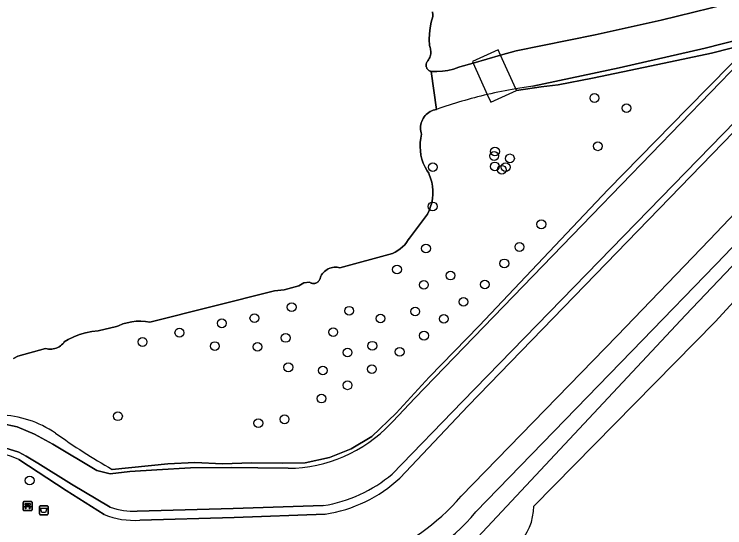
# Model space of a CAD drawing. Extents: x 157648 to 158502, y 379212 to 380938.
# Drawn here: x 158256.8 to 158336.1, y 380026.9 to 380084.2 of the extents above; entities that cross this region are included whole.
import ezdxf

# ---------------------------------------------------------------- set-up
doc = ezdxf.new("R2010")
doc.units = 0
for name, color, linetype in [('IMGEO_Afvalbak', 7, 'Continuous'), ('IMGEO_Bank', 7, 'Continuous'), ('IMGEO_Berm_groen', 7, 'Continuous'), ('IMGEO_Boom', 7, 'Continuous'), ('IMGEO_Dek', 7, 'Continuous'), ('IMGEO_Groenvoorziening', 7, 'Continuous'), ('IMGEO_Meer_plas_ven_vijver', 7, 'Continuous'), ('IMGEO_Oever', 7, 'Continuous'), ('IMGEO_Rietland', 7, 'Continuous'), ('IMGEO_Voetpad_gesloten', 7, 'Continuous'), ('IMGEO_Voetpad_halfverhard', 7, 'Continuous'), ('IMGEO_Waterloop', 7, 'Continuous')]:
    doc.layers.add(name, color=color, linetype=linetype)

msp = doc.modelspace()

# ---------------------------------------------------------------- linework, layer by layer
at = {"layer": 'IMGEO_Afvalbak'}
for p, q in [((158259.62, 380028.458), (158259.62, 380029.258)), ((158259.62, 380029.258), (158259.62, 380028.458)), ((158259.72, 380029.358), (158260.51, 380029.358)), ((158260.51, 380029.358), (158259.72, 380029.358)), ((158260.61, 380029.258), (158260.61, 380028.458)), ((158260.61, 380028.458), (158260.61, 380029.258)), ((158260.51, 380028.358), (158259.72, 380028.358)), ((158259.72, 380028.358), (158260.51, 380028.358))]:
    msp.add_line(p, q, dxfattribs=at)
msp.add_lwpolyline([(158259.763, 380029.072), (158260.467, 380029.072), (158260.318, 380028.602), (158259.912, 380028.602), (158259.763, 380029.072)], dxfattribs=at)
for centre, start, end in [((158259.72, 380029.258), 90, 180), ((158259.72, 380029.258), 90, 180), ((158260.51, 380029.258), 0, 90), ((158260.51, 380029.258), 360, 90), ((158259.72, 380028.458), 180, 270), ((158259.72, 380028.458), 180, 270), ((158260.51, 380028.458), 270, 0), ((158260.51, 380028.458), 270, 0)]:
    msp.add_arc(centre, 0.1, start, end, dxfattribs=at)
at = {"layer": 'IMGEO_Bank'}
for p, q in [((158257.883, 380029.821), (158258.724, 380029.821)), ((158258.724, 380029.821), (158257.883, 380029.821)), ((158257.808, 380028.896), (158257.808, 380029.737)), ((158257.808, 380029.737), (158257.808, 380028.896)), ((158258.505, 380029.219), (158258.112, 380029.219)), ((158258.117, 380029.327), (158258.117, 380029.433)), ((158258.161, 380029.433), (158258.161, 380029.327)), ((158258.449, 380029.439), (158258.167, 380029.439)), ((158258.167, 380029.321), (158258.449, 380029.321)), ((158258.455, 380029.327), (158258.455, 380029.433)), ((158258.499, 380029.433), (158258.499, 380029.327)), ((158258.808, 380029.746), (158258.808, 380028.905)), ((158258.808, 380028.905), (158258.808, 380029.746)), ((158258.733, 380028.821), (158257.892, 380028.821)), ((158257.892, 380028.821), (158258.733, 380028.821))]:
    msp.add_line(p, q, dxfattribs=at)
for points in [[(158258.055, 380029.219), (158257.913, 380029.219), (158258.025, 380029.321), (158258.111, 380029.321)], [(158258.111, 380029.439), (158258.025, 380029.439), (158258.025, 380029.6), (158258.588, 380029.6), (158258.588, 380029.439), (158258.505, 380029.439)], [(158258.105, 380029.212), (158258.105, 380029.005), (158258.062, 380029.005), (158258.062, 380029.212)], [(158258.505, 380029.321), (158258.588, 380029.321), (158258.7, 380029.219), (158258.561, 380029.219)], [(158258.555, 380029.212), (158258.555, 380029.005), (158258.511, 380029.005), (158258.511, 380029.212)]]:
    msp.add_lwpolyline(points, dxfattribs=at)
for centre, radius, start, end in [((158257.886, 380029.743), 0.0779, 92.4484, 184.28452), ((158257.886, 380029.743), 0.0779, 92.4484, 184.28452), ((158258.73, 380029.743), 0.0779, 2.4484, 94.28452), ((158258.73, 380029.743), 0.0779, 2.4484, 94.28452), ((158258.055, 380029.212), 0.00671, 2.89567, 87.10433), ((158258.112, 380029.212), 0.00671, 92.89567, 177.10433), ((158258.11, 380029.432), 0.00671, 2.89567, 87.10433), ((158258.11, 380029.328), 0.00671, 272.89567, 357.10433), ((158258.167, 380029.432), 0.00671, 92.89567, 177.10433), ((158258.167, 380029.328), 0.00671, 182.89567, 267.10433), ((158258.449, 380029.432), 0.00671, 2.89567, 87.10433), ((158258.449, 380029.328), 0.00671, 272.89567, 357.10433), ((158258.506, 380029.432), 0.00671, 92.89567, 177.10433), ((158258.506, 380029.328), 0.00671, 182.89567, 267.10433), ((158258.504, 380029.212), 0.00671, 2.89567, 87.10433), ((158258.561, 380029.212), 0.00671, 92.89567, 177.10433), ((158257.886, 380028.899), 0.0779, 182.4484, 274.28452), ((158257.886, 380028.899), 0.0779, 182.4484, 274.28452), ((158258.73, 380028.899), 0.0779, 272.4484, 4.28452), ((158258.73, 380028.899), 0.0779, 272.4484, 4.28452)]:
    msp.add_arc(centre, radius, start, end, dxfattribs=at)
at = {"layer": 'IMGEO_Berm_groen'}
for points in [[(158305.845, 380022.952), (158331.752, 380050.613), (158346.538, 380066.124), (158376.939, 380098.926), (158382.174, 380105.943), (158395.924, 380119.32), (158406.802, 380130.698), (158416.279, 380141.887), (158427.297, 380153.915), (158437.695, 380166.064), (158445.59, 380173.873), (158445.59, 380173.873), (158443.87, 380175.489)], [(158443.87, 380175.489), (158443.13, 380174.684), (158421.483, 380149.885), (158400.569, 380126.856), (158376.274, 380101.52), (158358.23, 380081.535), (158345.664, 380067.502), (158336.215, 380057.388), (158325.744, 380046.609), (158308.359, 380028.676)]]:
    msp.add_lwpolyline(points, dxfattribs=at)
msp.add_arc((158288.906, 380045.161), 25.498, 261.25215, 319.72154, dxfattribs=at)
at = {"layer": 'IMGEO_Boom'}
for centre in [(158321.577, 380074.847), (158325.157, 380073.717), (158321.969, 380069.462), (158310.376, 380068.379), (158310.482, 380068.888), (158312.152, 380068.113), (158303.543, 380067.128), (158310.46, 380067.218), (158311.249, 380066.844), (158311.67, 380067.136), (158303.527, 380062.754), (158315.655, 380060.757), (158302.777, 380058.053), (158313.205, 380058.23), (158311.526, 380056.394), (158299.545, 380055.715), (158305.522, 380055.034), (158302.546, 380054), (158309.354, 380054.046), (158306.96, 380052.115), (158287.785, 380051.506), (158294.205, 380051.114), (158301.58, 380051.028), (158283.621, 380050.285), (158297.706, 380050.251), (158304.766, 380050.216), (158279.987, 380049.711), (158275.248, 380048.665), (158292.427, 380048.725), (158271.14, 380047.629), (158287.113, 380048.084), (158302.558, 380048.338), (158279.212, 380047.174), (158283.969, 380047.086), (158296.786, 380047.208), (158294.028, 380046.46), (158299.837, 380046.53), (158287.409, 380044.801), (158291.262, 380044.445), (158296.746, 380044.6), (158294.029, 380042.797), (158291.107, 380041.314), (158268.392, 380039.344), (158286.996, 380039.003), (158284.066, 380038.57), (158258.537, 380032.169)]:
    msp.add_circle(centre, 0.489, dxfattribs=at)
at = {"layer": 'IMGEO_Dek'}
msp.add_lwpolyline([(158311.107, 380079.623), (158310.836, 380080.223), (158307.956, 380078.923), (158308.034, 380078.75), (158309.621, 380075.234), (158310.01, 380074.371), (158312.89, 380075.671), (158312.795, 380075.882)], close=True, dxfattribs=at)
at = {"layer": 'IMGEO_Groenvoorziening'}
for points in [[(158306.701, 380030.411), (158324.122, 380048.333), (158334.417, 380059.036), (158343.864, 380068.969), (158356.557, 380083.229), (158374.632, 380103.233), (158398.889, 380128.586), (158419.7, 380151.493), (158441.375, 380176.227), (158467.874, 380205.318), (158467.298, 380205.792), (158466.142, 380206.595), (158463.523, 380208.414), (158462.477, 380209.14), (158452.988, 380215.361)], [(158383.303, 380121.675), (158370.583, 380108.694), (158340.653, 380074.67), (158307.47, 380040.487), (158299.87, 380032.448)], [(158303.512, 380084.447), (158303.533, 380084.119), (158303.558, 380083.934), (158303.368, 380083.309), (158303.234, 380082.669), (158303.158, 380082.019), (158303.141, 380081.366), (158303.182, 380080.713), (158303.196, 380080.589), (158303.234, 380080.485), (158303.273, 380080.348), (158303.299, 380080.208), (158303.312, 380080.067), (158303.313, 380079.925), (158303.301, 380079.783), (158303.277, 380079.643), (158303.24, 380079.506), (158303.19, 380079.373), (158303.13, 380079.244), (158303.058, 380079.122), (158302.975, 380079.006), (158302.934, 380078.955), (158302.897, 380078.901), (158302.866, 380078.844), (158302.839, 380078.784), (158302.818, 380078.723), (158302.803, 380078.659), (158302.794, 380078.594), (158302.79, 380078.529), (158302.792, 380078.464), (158302.8, 380078.399), (158302.813, 380078.335), (158302.833, 380078.273), (158302.858, 380078.213), (158302.888, 380078.155), (158302.923, 380078.1), (158302.963, 380078.048), (158303.007, 380078), (158303.056, 380077.956), (158303.108, 380077.917), (158303.163, 380077.883), (158303.222, 380077.853), (158303.282, 380077.829), (158303.345, 380077.811), (158303.977, 380077.793), (158304.603, 380077.832), (158305.224, 380077.927), (158305.834, 380078.077), (158306.428, 380078.28), (158306.543, 380078.327), (158308.034, 380078.75), (158311.107, 380079.623), (158312.839, 380080.115), (158321.668, 380081.901), (158329.023, 380083.521), (158336.333, 380085.33)], [(158266.844, 380028.381), (158262.606, 380031.077), (158257.331, 380034.519)], [(158291.516, 380028.435), (158281.366, 380028.054), (158270.818, 380027.734)]]:
    msp.add_lwpolyline(points, dxfattribs=at)
for centre, radius, start, end in [((158253.912, 380027.114), 8.156, 65.21849, 93.59502), ((158289.265, 380043.824), 15.552, 278.32337, 312.99298), ((158288.872, 380045.635), 23.444, 259.99103, 319.5074), ((158270.289, 380037.013), 9.294, 248.24251, 273.26331)]:
    msp.add_arc(centre, radius, start, end, dxfattribs=at)
at = {"layer": 'IMGEO_Meer_plas_ven_vijver'}
msp.add_lwpolyline([(158256.725, 380045.778), (158257.197, 380046.058), (158260.309, 380046.894), (158260.478, 380046.856), (158260.65, 380046.833), (158260.823, 380046.825), (158260.997, 380046.833), (158261.168, 380046.856), (158261.337, 380046.895), (158261.502, 380046.948), (158261.662, 380047.016), (158261.815, 380047.098), (158261.96, 380047.193), (158262.095, 380047.301), (158262.221, 380047.421), (158262.335, 380047.551), (158262.401, 380047.638), (158262.823, 380047.889), (158263.452, 380048.202), (158264.106, 380048.457), (158264.781, 380048.653), (158265.47, 380048.788), (158266.169, 380048.861), (158268.244, 380049.345), (158268.463, 380049.449), (158268.938, 380049.637), (158269.428, 380049.781), (158269.929, 380049.881), (158270.436, 380049.936), (158270.947, 380049.946), (158271.456, 380049.91), (158271.96, 380049.828), (158285.872, 380053.339), (158286.964, 380053.46), (158288.599, 380053.899), (158289.147, 380054.216), (158289.775, 380054.292), (158289.833, 380054.255), (158289.895, 380054.223), (158289.959, 380054.197), (158290.025, 380054.177), (158290.092, 380054.162), (158290.161, 380054.154), (158290.23, 380054.152), (158290.299, 380054.156), (158290.367, 380054.166), (158290.434, 380054.182), (158290.5, 380054.205), (158290.563, 380054.233), (158290.623, 380054.266), (158290.68, 380054.305), (158290.734, 380054.349), (158290.783, 380054.397), (158290.828, 380054.449), (158290.868, 380054.506), (158290.903, 380054.565), (158290.932, 380054.628), (158290.956, 380054.693), (158290.973, 380054.76), (158290.985, 380054.828), (158290.989, 380054.866), (158291.047, 380054.985), (158291.132, 380055.129), (158291.23, 380055.264), (158291.339, 380055.391), (158291.46, 380055.507), (158291.59, 380055.612), (158291.729, 380055.704), (158291.875, 380055.784), (158292.029, 380055.851), (158292.187, 380055.904), (158292.35, 380055.942), (158292.515, 380055.965), (158292.682, 380055.974), (158292.849, 380055.968), (158293.015, 380055.947), (158293.178, 380055.911), (158299.041, 380057.519), (158299.345, 380057.661), (158299.636, 380057.829), (158299.91, 380058.022), (158300.166, 380058.239), (158300.402, 380058.478), (158300.615, 380058.738), (158300.804, 380059.015), (158300.923, 380059.221), (158302.933, 380061.884), (158303.132, 380062.298), (158303.293, 380062.728), (158303.415, 380063.171), (158303.497, 380063.623), (158303.538, 380064.081), (158303.539, 380064.54), (158303.498, 380064.997), (158303.416, 380065.45), (158303.295, 380065.893), (158303.134, 380066.323), (158303.08, 380066.446), (158302.902, 380066.717), (158302.673, 380067.131), (158302.481, 380067.564), (158302.329, 380068.012), (158302.218, 380068.472), (158302.148, 380068.939), (158302.12, 380069.412), (158302.135, 380069.885), (158302.192, 380070.354), (158302.29, 380070.817), (158302.244, 380070.962), (158302.203, 380071.144), (158302.177, 380071.328), (158302.169, 380071.514), (158302.177, 380071.7), (158302.202, 380071.884), (158302.243, 380072.066), (158302.3, 380072.243), (158302.373, 380072.414), (158302.46, 380072.578), (158302.562, 380072.734), (158302.678, 380072.88), (158302.806, 380073.015), (158302.946, 380073.138), (158303.096, 380073.248), (158303.255, 380073.344), (158303.422, 380073.426), (158303.596, 380073.492), (158303.775, 380073.543), (158303.958, 380073.577), (158303.345, 380077.811), (158303.282, 380077.829), (158303.222, 380077.853), (158303.163, 380077.883), (158303.108, 380077.917), (158303.056, 380077.956), (158303.007, 380078), (158302.963, 380078.048), (158302.923, 380078.1), (158302.888, 380078.155), (158302.858, 380078.213), (158302.833, 380078.273), (158302.813, 380078.335), (158302.8, 380078.399), (158302.792, 380078.464), (158302.79, 380078.529), (158302.794, 380078.594), (158302.803, 380078.659), (158302.818, 380078.723), (158302.839, 380078.784), (158302.866, 380078.844), (158302.897, 380078.901), (158302.934, 380078.955), (158302.975, 380079.006), (158303.058, 380079.122), (158303.13, 380079.244), (158303.19, 380079.373), (158303.24, 380079.506), (158303.277, 380079.643), (158303.301, 380079.783), (158303.313, 380079.925), (158303.312, 380080.067), (158303.299, 380080.208), (158303.273, 380080.348), (158303.234, 380080.485), (158303.196, 380080.589), (158303.182, 380080.713), (158303.141, 380081.366), (158303.158, 380082.019), (158303.234, 380082.669), (158303.368, 380083.309), (158303.558, 380083.934), (158303.533, 380084.119), (158303.512, 380084.447)], dxfattribs=at)
at = {"layer": 'IMGEO_Oever'}
for points in [[(158445.59, 380173.873), (158445.59, 380173.873), (158437.695, 380166.064), (158427.297, 380153.915), (158416.279, 380141.887), (158406.802, 380130.698), (158395.924, 380119.32), (158382.174, 380105.943), (158376.939, 380098.926), (158346.538, 380066.124), (158331.752, 380050.613), (158305.845, 380022.952)], [(158314.801, 380029.326), (158335.042, 380049.89), (158363.296, 380080.618), (158369.541, 380087.191), (158378.645, 380097.496), (158383.964, 380104.592), (158387.646, 380107.551), (158408.732, 380128.937), (158418.239, 380139.626), (158428.937, 380152.474), (158435.221, 380159.462), (158439.466, 380164.183), (158446.21, 380170.141)], [(158383.587, 380123.035), (158369.978, 380109.249), (158340.089, 380075.086), (158306.869, 380041.001), (158299.01, 380032.899)], [(158299.87, 380032.448), (158307.47, 380040.487), (158340.653, 380074.67), (158370.583, 380108.694), (158383.303, 380121.675)], [(158298.826, 380038.488), (158299.085, 380038.763), (158301.528, 380041.355), (158321.305, 380061.785), (158341.16, 380082.297)], [(158339.2, 380080.994), (158340.169, 380082), (158339.918, 380081.927), (158333.95, 380080.402), (158324.351, 380078.198), (158314.711, 380076.18)], [(158339.207, 380080.996), (158331.959, 380073.666), (158323.114, 380064.657), (158320.428, 380061.818), (158308.699, 380049.424), (158303.13, 380043.691), (158299.445, 380039.678), (158296.742, 380037.098), (158294.408, 380035.706), (158291.992, 380034.723), (158289.289, 380034.15), (158286.75, 380034.109), (158283.311, 380034.15), (158280.076, 380034.027), (158276.963, 380034.191), (158273.974, 380034.027), (158267.73, 380033.419)], [(158312.795, 380075.882), (158312.89, 380075.671), (158315.62, 380076.082), (158317.545, 380076.328), (158321.353, 380077.065), (158324.752, 380077.761), (158329.379, 380078.744), (158334.662, 380079.85), (158339.2, 380080.994)], [(158255.378, 380038.529), (158257.139, 380038.161), (158259.063, 380037.342), (158261.111, 380036.236), (158266.025, 380033.288), (158267.54, 380032.919), (158269.71, 380033.165), (158272.741, 380033.37), (158276.508, 380033.574), (158281.013, 380033.615), (158284.002, 380033.574), (158287.401, 380033.533)], [(158267.526, 380029.201), (158263.199, 380031.773), (158259.432, 380034.107), (158258.163, 380034.885), (158257.344, 380035.335), (158255.747, 380035.827)], [(158257.331, 380034.519), (158262.606, 380031.077), (158266.844, 380028.381)], [(158291.312, 380029.377), (158281.251, 380029.057), (158270.53, 380028.748)], [(158270.818, 380027.734), (158281.366, 380028.054), (158291.516, 380028.435)]]:
    msp.add_lwpolyline(points, dxfattribs=at)
for centre, radius, start, end in [((158322.715, 380018.408), 58.324, 97.88805, 99.79298), ((158254.746, 380027.562), 11.942, 56.0299, 87.76064), ((158287.151, 380049.758), 16.227, 270.88217, 316.0104), ((158304.085, 380097.056), 73.29, 234.39772, 240.26131), ((158253.912, 380027.114), 8.156, 65.21849, 93.59502), ((158288.832, 380044.972), 15.791, 279.03739, 310.13283), ((158289.265, 380043.824), 15.552, 278.32337, 312.99298), ((158270.194, 380036.709), 7.968, 250.43512, 272.41382), ((158308.71, 380029.309), 6.091, 269.54218, 0.15844), ((158270.289, 380037.013), 9.294, 248.24251, 273.26331)]:
    msp.add_arc(centre, radius, start, end, dxfattribs=at)
at = {"layer": 'IMGEO_Rietland'}
for points in [[(158267.73, 380033.419), (158273.974, 380034.027), (158276.963, 380034.191), (158280.076, 380034.027), (158283.311, 380034.15), (158286.75, 380034.109), (158289.289, 380034.15), (158291.992, 380034.723), (158294.408, 380035.706), (158296.742, 380037.098), (158299.445, 380039.678), (158303.13, 380043.691), (158308.699, 380049.424), (158320.428, 380061.818), (158323.114, 380064.657), (158331.959, 380073.666), (158339.207, 380080.996)], [(158339.207, 380080.996), (158339.2, 380080.994), (158334.662, 380079.85), (158329.379, 380078.744), (158324.752, 380077.761), (158321.353, 380077.065), (158317.545, 380076.328), (158315.62, 380076.082), (158312.89, 380075.671), (158312.795, 380075.882)], [(158303.958, 380073.577), (158303.775, 380073.543), (158303.596, 380073.492), (158303.422, 380073.426), (158303.255, 380073.344), (158303.096, 380073.248), (158302.946, 380073.138), (158302.806, 380073.015), (158302.678, 380072.88), (158302.562, 380072.734), (158302.46, 380072.578), (158302.373, 380072.414), (158302.3, 380072.243), (158302.243, 380072.066), (158302.202, 380071.884), (158302.177, 380071.7), (158302.169, 380071.514), (158302.177, 380071.328), (158302.203, 380071.144), (158302.244, 380070.962), (158302.29, 380070.817), (158302.192, 380070.354), (158302.135, 380069.885), (158302.12, 380069.412), (158302.148, 380068.939), (158302.218, 380068.472), (158302.329, 380068.012), (158302.481, 380067.564), (158302.673, 380067.131), (158302.902, 380066.717), (158303.08, 380066.446), (158303.134, 380066.323), (158303.295, 380065.893), (158303.416, 380065.45), (158303.498, 380064.997), (158303.539, 380064.54), (158303.538, 380064.081), (158303.497, 380063.623), (158303.415, 380063.171), (158303.293, 380062.728), (158303.132, 380062.298), (158302.933, 380061.884), (158300.923, 380059.221), (158300.804, 380059.015), (158300.615, 380058.738), (158300.402, 380058.478), (158300.166, 380058.239), (158299.91, 380058.022), (158299.636, 380057.829), (158299.345, 380057.661), (158299.041, 380057.519), (158293.178, 380055.911), (158293.015, 380055.947), (158292.849, 380055.968), (158292.682, 380055.974), (158292.515, 380055.965), (158292.35, 380055.942), (158292.187, 380055.904), (158292.029, 380055.851), (158291.875, 380055.784), (158291.729, 380055.704), (158291.59, 380055.612), (158291.46, 380055.507), (158291.339, 380055.391), (158291.23, 380055.264), (158291.132, 380055.129), (158291.047, 380054.985), (158290.989, 380054.866), (158290.985, 380054.828), (158290.973, 380054.76), (158290.956, 380054.693), (158290.932, 380054.628), (158290.903, 380054.565), (158290.868, 380054.506), (158290.828, 380054.449), (158290.783, 380054.397), (158290.734, 380054.349), (158290.68, 380054.305), (158290.623, 380054.266), (158290.563, 380054.233), (158290.5, 380054.205), (158290.434, 380054.182), (158290.367, 380054.166), (158290.299, 380054.156), (158290.23, 380054.152), (158290.161, 380054.154), (158290.092, 380054.162), (158290.025, 380054.177), (158289.959, 380054.197), (158289.895, 380054.223), (158289.833, 380054.255), (158289.775, 380054.292), (158289.147, 380054.216), (158288.599, 380053.899), (158286.964, 380053.46), (158285.872, 380053.339), (158271.96, 380049.828), (158271.456, 380049.91), (158270.947, 380049.946), (158270.436, 380049.936), (158269.929, 380049.881), (158269.428, 380049.781), (158268.938, 380049.637), (158268.463, 380049.449), (158268.244, 380049.345), (158266.169, 380048.861), (158265.47, 380048.788), (158264.781, 380048.653), (158264.106, 380048.457), (158263.452, 380048.202), (158262.823, 380047.889), (158262.401, 380047.638), (158262.335, 380047.551), (158262.221, 380047.421), (158262.095, 380047.301), (158261.96, 380047.193), (158261.815, 380047.098), (158261.662, 380047.016), (158261.502, 380046.948), (158261.337, 380046.895), (158261.168, 380046.856), (158260.997, 380046.833), (158260.823, 380046.825), (158260.65, 380046.833), (158260.478, 380046.856), (158260.309, 380046.894), (158257.197, 380046.058), (158256.725, 380045.778)]]:
    msp.add_lwpolyline(points, dxfattribs=at)
for centre, radius, start, end in [((158322.355, 380020.96), 55.748, 99.87393, 103.2038), ((158322.105, 380022.064), 54.616, 103.21305, 109.40602), ((158254.746, 380027.562), 11.942, 56.0299, 87.76064), ((158304.085, 380097.056), 73.29, 234.39772, 240.26131)]:
    msp.add_arc(centre, radius, start, end, dxfattribs=at)
at = {"layer": 'IMGEO_Voetpad_gesloten'}
msp.add_lwpolyline([(158311.107, 380079.623), (158310.836, 380080.223), (158307.956, 380078.923), (158308.034, 380078.75), (158309.621, 380075.234), (158310.01, 380074.371), (158312.89, 380075.671), (158312.795, 380075.882)], close=True, dxfattribs=at)
at = {"layer": 'IMGEO_Voetpad_halfverhard'}
for points in [[(158468.823, 380204.538), (158467.874, 380205.318), (158441.375, 380176.227), (158419.7, 380151.493), (158398.889, 380128.586), (158374.632, 380103.233), (158356.557, 380083.229), (158343.864, 380068.969), (158334.417, 380059.036), (158324.122, 380048.333), (158306.701, 380030.411)], [(158308.359, 380028.676), (158325.744, 380046.609), (158336.215, 380057.388), (158345.664, 380067.502), (158358.23, 380081.535), (158376.274, 380101.52), (158400.569, 380126.856), (158421.483, 380149.885), (158443.13, 380174.684), (158443.87, 380175.489), (158443.189, 380176.129), (158468.823, 380204.538)]]:
    msp.add_lwpolyline(points, dxfattribs=at)
for centre, radius, start, end in [((158288.872, 380045.635), 23.444, 259.99103, 319.5074), ((158288.906, 380045.161), 25.498, 261.25215, 319.72154)]:
    msp.add_arc(centre, radius, start, end, dxfattribs=at)
at = {"layer": 'IMGEO_Waterloop'}
for points in [[(158299.01, 380032.899), (158306.869, 380041.001), (158340.089, 380075.086), (158369.978, 380109.249), (158383.587, 380123.035), (158394.068, 380133.573), (158414.408, 380156.292), (158426.107, 380169.72), (158433.048, 380177.821)], [(158446.21, 380170.141), (158439.466, 380164.183), (158435.221, 380159.462), (158428.937, 380152.474), (158418.239, 380139.626), (158408.732, 380128.937), (158387.646, 380107.551), (158383.964, 380104.592), (158378.645, 380097.496), (158369.541, 380087.191), (158363.296, 380080.618), (158335.042, 380049.89), (158314.801, 380029.326)], [(158387.014, 380130.995), (158373.02, 380115.981), (158364.918, 380107.142), (158355.57, 380097.284), (158350.386, 380091.845), (158348.29, 380089.551), (158347.44, 380088.871), (158345.961, 380087.383), (158345.883, 380087.353), (158345.102, 380087.134), (158340.189, 380082.006), (158340.665, 380082.147), (158341.16, 380082.297), (158321.305, 380061.785), (158301.528, 380041.355), (158299.085, 380038.763), (158298.826, 380038.488)], [(158340.169, 380082), (158340.189, 380082.006), (158345.102, 380087.134), (158345.083, 380087.129), (158344.194, 380086.879), (158342.469, 380086.558), (158336.333, 380085.33), (158329.023, 380083.521), (158321.668, 380081.901), (158312.839, 380080.115), (158311.107, 380079.623), (158308.034, 380078.75), (158306.543, 380078.327), (158306.428, 380078.28), (158305.834, 380078.077), (158305.224, 380077.927), (158304.603, 380077.832), (158303.977, 380077.793), (158303.345, 380077.811), (158303.958, 380073.577)], [(158314.711, 380076.18), (158324.351, 380078.198), (158333.95, 380080.402), (158339.918, 380081.927), (158340.169, 380082)], [(158287.401, 380033.533), (158284.002, 380033.574), (158281.013, 380033.615), (158276.508, 380033.574), (158272.741, 380033.37), (158269.71, 380033.165), (158267.54, 380032.919), (158266.025, 380033.288), (158261.111, 380036.236), (158259.063, 380037.342), (158257.139, 380038.161), (158255.378, 380038.529)], [(158255.747, 380035.827), (158257.344, 380035.335), (158258.163, 380034.885), (158259.432, 380034.107), (158263.199, 380031.773), (158267.526, 380029.201)], [(158270.53, 380028.748), (158281.251, 380029.057), (158291.312, 380029.377)]]:
    msp.add_lwpolyline(points, dxfattribs=at)
for centre, radius, start, end in [((158322.355, 380020.96), 55.748, 99.87393, 103.2038), ((158322.715, 380018.408), 58.324, 97.88805, 99.79298), ((158322.105, 380022.064), 54.616, 103.21305, 109.40602), ((158287.151, 380049.758), 16.227, 270.88217, 316.0104), ((158288.832, 380044.972), 15.791, 279.03739, 310.13283), ((158270.194, 380036.709), 7.968, 250.43512, 272.41382), ((158308.71, 380029.309), 6.091, 269.54218, 0.15844)]:
    msp.add_arc(centre, radius, start, end, dxfattribs=at)

doc.saveas('drawing.dxf')
